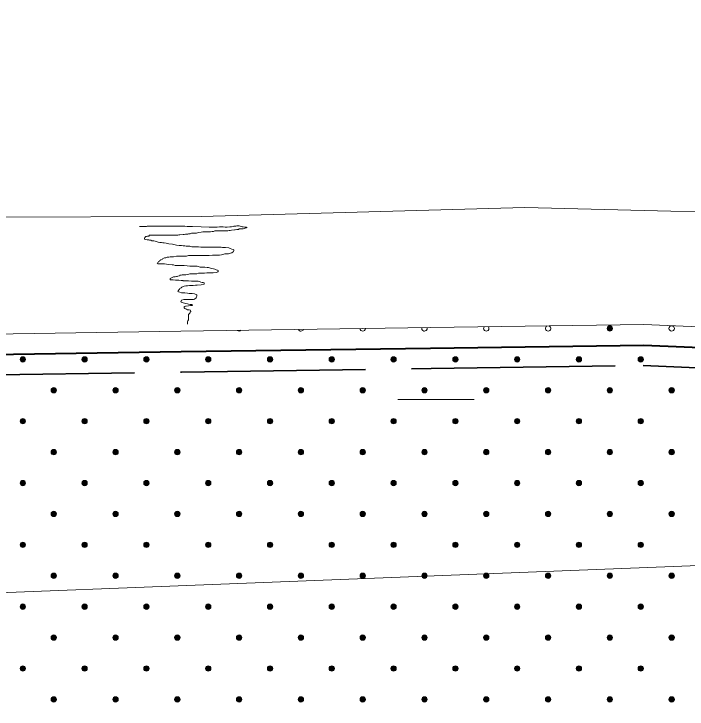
# Model space of a CAD drawing. Extents: x 640121 to 640955, y 6441885 to 6442246.
# Drawn here: x 640363.89 to 640390.24, y 6441951 to 6441978.19 of the extents above; entities that cross this region are included whole.
import ezdxf

# ---------------------------------------------------------------- set-up
doc = ezdxf.new("R2010")
doc.units = 0
doc.header["$LTSCALE"] = 1.2
doc.linetypes.add('LONG_DASHED', pattern=[7.5, 6, -1.5])
for name, color, linetype, lineweight in [('31', 7, 'Continuous', 13), ('34', 7, 'Continuous', 25), ('35', 7, 'Continuous', 35), ('40', 7, 'Continuous', 13), ('45', 7, 'Continuous', 13), ('47', 7, 'Continuous', 13)]:
    doc.layers.add(name, color=color, linetype=linetype, lineweight=lineweight)

msp = doc.modelspace()

# ---------------------------------------------------------------- hatches: boundary and pattern name
at = {"layer": '45'}
for points in [[(640387.289, 6441965.962, 1), (640387.14, 6441965.814, 1)], [(640364.315, 6441964.753, 1), (640364.166, 6441964.605, 1)], [(640366.733, 6441964.753, 1), (640366.585, 6441964.605, 1)], [(640369.151, 6441964.753, 1), (640369.003, 6441964.605, 1)], [(640371.57, 6441964.753, 1), (640371.421, 6441964.605, 1)], [(640373.988, 6441964.753, 1), (640373.839, 6441964.605, 1)], [(640376.406, 6441964.753, 1), (640376.258, 6441964.605, 1)], [(640378.825, 6441964.753, 1), (640378.676, 6441964.605, 1)], [(640381.243, 6441964.753, 1), (640381.094, 6441964.605, 1)], [(640383.661, 6441964.753, 1), (640383.513, 6441964.605, 1)], [(640386.079, 6441964.753, 1), (640385.931, 6441964.605, 1)], [(640388.498, 6441964.753, 1), (640388.349, 6441964.605, 1)], [(640365.524, 6441963.544, 1), (640365.375, 6441963.396, 1)], [(640367.942, 6441963.544, 1), (640367.794, 6441963.396, 1)], [(640370.36, 6441963.544, 1), (640370.212, 6441963.396, 1)], [(640372.779, 6441963.544, 1), (640372.63, 6441963.396, 1)], [(640375.197, 6441963.544, 1), (640375.049, 6441963.396, 1)], [(640377.615, 6441963.544, 1), (640377.467, 6441963.396, 1)], [(640380.034, 6441963.544, 1), (640379.885, 6441963.396, 1)], [(640382.452, 6441963.544, 1), (640382.304, 6441963.396, 1)], [(640384.87, 6441963.544, 1), (640384.722, 6441963.396, 1)], [(640387.289, 6441963.544, 1), (640387.14, 6441963.396, 1)], [(640389.707, 6441963.544, 1), (640389.558, 6441963.396, 1)], [(640364.315, 6441962.335, 1), (640364.166, 6441962.186, 1)], [(640366.733, 6441962.335, 1), (640366.585, 6441962.186, 1)], [(640369.151, 6441962.335, 1), (640369.003, 6441962.186, 1)], [(640371.57, 6441962.335, 1), (640371.421, 6441962.186, 1)], [(640373.988, 6441962.335, 1), (640373.839, 6441962.186, 1)], [(640376.406, 6441962.335, 1), (640376.258, 6441962.186, 1)], [(640378.825, 6441962.335, 1), (640378.676, 6441962.186, 1)], [(640381.243, 6441962.335, 1), (640381.094, 6441962.186, 1)], [(640383.661, 6441962.335, 1), (640383.513, 6441962.186, 1)], [(640386.079, 6441962.335, 1), (640385.931, 6441962.186, 1)], [(640388.498, 6441962.335, 1), (640388.349, 6441962.186, 1)], [(640365.524, 6441961.126, 1), (640365.375, 6441960.977, 1)], [(640367.942, 6441961.126, 1), (640367.794, 6441960.977, 1)], [(640370.36, 6441961.126, 1), (640370.212, 6441960.977, 1)], [(640372.779, 6441961.126, 1), (640372.63, 6441960.977, 1)], [(640375.197, 6441961.126, 1), (640375.049, 6441960.977, 1)], [(640377.615, 6441961.126, 1), (640377.467, 6441960.977, 1)], [(640380.034, 6441961.126, 1), (640379.885, 6441960.977, 1)], [(640382.452, 6441961.126, 1), (640382.304, 6441960.977, 1)], [(640384.87, 6441961.126, 1), (640384.722, 6441960.977, 1)], [(640387.289, 6441961.126, 1), (640387.14, 6441960.977, 1)], [(640389.707, 6441961.126, 1), (640389.558, 6441960.977, 1)], [(640364.315, 6441959.917, 1), (640364.166, 6441959.768, 1)], [(640366.733, 6441959.917, 1), (640366.585, 6441959.768, 1)], [(640369.151, 6441959.917, 1), (640369.003, 6441959.768, 1)], [(640371.57, 6441959.917, 1), (640371.421, 6441959.768, 1)], [(640373.988, 6441959.917, 1), (640373.839, 6441959.768, 1)], [(640376.406, 6441959.917, 1), (640376.258, 6441959.768, 1)], [(640378.825, 6441959.917, 1), (640378.676, 6441959.768, 1)], [(640381.243, 6441959.917, 1), (640381.094, 6441959.768, 1)], [(640383.661, 6441959.917, 1), (640383.513, 6441959.768, 1)], [(640386.079, 6441959.917, 1), (640385.931, 6441959.768, 1)], [(640388.498, 6441959.917, 1), (640388.349, 6441959.768, 1)], [(640365.524, 6441958.707, 1), (640365.375, 6441958.559, 1)], [(640367.942, 6441958.707, 1), (640367.794, 6441958.559, 1)], [(640370.36, 6441958.707, 1), (640370.212, 6441958.559, 1)], [(640372.779, 6441958.707, 1), (640372.63, 6441958.559, 1)], [(640375.197, 6441958.707, 1), (640375.049, 6441958.559, 1)], [(640377.615, 6441958.707, 1), (640377.467, 6441958.559, 1)], [(640380.034, 6441958.707, 1), (640379.885, 6441958.559, 1)], [(640382.452, 6441958.707, 1), (640382.304, 6441958.559, 1)], [(640384.87, 6441958.707, 1), (640384.722, 6441958.559, 1)], [(640387.289, 6441958.707, 1), (640387.14, 6441958.559, 1)], [(640389.707, 6441958.707, 1), (640389.558, 6441958.559, 1)], [(640364.315, 6441957.498, 1), (640364.166, 6441957.35, 1)], [(640366.733, 6441957.498, 1), (640366.585, 6441957.35, 1)], [(640369.151, 6441957.498, 1), (640369.003, 6441957.35, 1)], [(640371.57, 6441957.498, 1), (640371.421, 6441957.35, 1)], [(640373.988, 6441957.498, 1), (640373.839, 6441957.35, 1)], [(640376.406, 6441957.498, 1), (640376.258, 6441957.35, 1)], [(640378.825, 6441957.498, 1), (640378.676, 6441957.35, 1)], [(640381.243, 6441957.498, 1), (640381.094, 6441957.35, 1)], [(640383.661, 6441957.498, 1), (640383.513, 6441957.35, 1)], [(640386.079, 6441957.498, 1), (640385.931, 6441957.35, 1)], [(640388.498, 6441957.498, 1), (640388.349, 6441957.35, 1)], [(640365.524, 6441956.289, 1), (640365.375, 6441956.141, 1)], [(640367.942, 6441956.289, 1), (640367.794, 6441956.141, 1)], [(640370.36, 6441956.289, 1), (640370.212, 6441956.141, 1)], [(640372.779, 6441956.289, 1), (640372.63, 6441956.141, 1)], [(640375.197, 6441956.289, 1), (640375.049, 6441956.141, 1)], [(640377.615, 6441956.289, 1), (640377.467, 6441956.141, 1)], [(640380.034, 6441956.289, 1), (640379.885, 6441956.141, 1)], [(640382.452, 6441956.289, 1), (640382.304, 6441956.141, 1)], [(640384.87, 6441956.289, 1), (640384.722, 6441956.141, 1)], [(640387.289, 6441956.289, 1), (640387.14, 6441956.141, 1)], [(640389.707, 6441956.289, 1), (640389.558, 6441956.141, 1)], [(640364.315, 6441955.08, 1), (640364.166, 6441954.931, 1)], [(640366.733, 6441955.08, 1), (640366.585, 6441954.931, 1)], [(640369.151, 6441955.08, 1), (640369.003, 6441954.931, 1)], [(640371.57, 6441955.08, 1), (640371.421, 6441954.931, 1)], [(640373.988, 6441955.08, 1), (640373.839, 6441954.931, 1)], [(640376.406, 6441955.08, 1), (640376.258, 6441954.931, 1)], [(640378.825, 6441955.08, 1), (640378.676, 6441954.931, 1)], [(640381.243, 6441955.08, 1), (640381.094, 6441954.931, 1)], [(640383.661, 6441955.08, 1), (640383.513, 6441954.931, 1)], [(640386.079, 6441955.08, 1), (640385.931, 6441954.931, 1)], [(640388.498, 6441955.08, 1), (640388.349, 6441954.931, 1)], [(640365.524, 6441953.871, 1), (640365.375, 6441953.722, 1)], [(640367.942, 6441953.871, 1), (640367.794, 6441953.722, 1)], [(640370.36, 6441953.871, 1), (640370.212, 6441953.722, 1)], [(640372.779, 6441953.871, 1), (640372.63, 6441953.722, 1)], [(640375.197, 6441953.871, 1), (640375.049, 6441953.722, 1)], [(640377.615, 6441953.871, 1), (640377.467, 6441953.722, 1)], [(640380.034, 6441953.871, 1), (640379.885, 6441953.722, 1)], [(640382.452, 6441953.871, 1), (640382.304, 6441953.722, 1)], [(640384.87, 6441953.871, 1), (640384.722, 6441953.722, 1)], [(640387.289, 6441953.871, 1), (640387.14, 6441953.722, 1)], [(640389.707, 6441953.871, 1), (640389.558, 6441953.722, 1)], [(640364.315, 6441952.662, 1), (640364.166, 6441952.513, 1)], [(640366.733, 6441952.662, 1), (640366.585, 6441952.513, 1)], [(640369.151, 6441952.662, 1), (640369.003, 6441952.513, 1)], [(640371.57, 6441952.662, 1), (640371.421, 6441952.513, 1)], [(640373.988, 6441952.662, 1), (640373.839, 6441952.513, 1)], [(640376.406, 6441952.662, 1), (640376.258, 6441952.513, 1)], [(640378.825, 6441952.662, 1), (640378.676, 6441952.513, 1)], [(640381.243, 6441952.662, 1), (640381.094, 6441952.513, 1)], [(640383.661, 6441952.662, 1), (640383.513, 6441952.513, 1)], [(640386.079, 6441952.662, 1), (640385.931, 6441952.513, 1)], [(640388.498, 6441952.662, 1), (640388.349, 6441952.513, 1)], [(640365.524, 6441951.452, 1), (640365.375, 6441951.304, 1)], [(640367.942, 6441951.452, 1), (640367.794, 6441951.304, 1)], [(640370.36, 6441951.452, 1), (640370.212, 6441951.304, 1)], [(640372.779, 6441951.452, 1), (640372.63, 6441951.304, 1)], [(640375.197, 6441951.452, 1), (640375.049, 6441951.304, 1)], [(640377.615, 6441951.452, 1), (640377.467, 6441951.304, 1)], [(640380.034, 6441951.452, 1), (640379.885, 6441951.304, 1)], [(640382.452, 6441951.452, 1), (640382.304, 6441951.304, 1)], [(640384.87, 6441951.452, 1), (640384.722, 6441951.304, 1)], [(640387.289, 6441951.452, 1), (640387.14, 6441951.304, 1)], [(640389.707, 6441951.452, 1), (640389.558, 6441951.304, 1)]]:
    msp.add_hatch(color=256, dxfattribs=at).paths.add_polyline_path(points)

# ---------------------------------------------------------------- linework, layer by layer
at = {"layer": '31'}
for points in [[(640362.56, 6441970.24), (640371.22, 6441970.27), (640383.89, 6441970.62), (640396.35, 6441970.31), (640410.44, 6441969.49), (640419.6, 6441969.37), (640426.53, 6441969.49), (640433.13, 6441969.88), (640437.03, 6441970.48), (640439.31, 6441970.83), (640442.09, 6441971.42), (640443.99, 6441971.83), (640446.21, 6441972.35), (640449.45, 6441973.03), (640452.01, 6441973.41), (640453.45, 6441973.74), (640454.73, 6441974.12), (640456.33, 6441974.57), (640458.65, 6441975.37), (640462.53, 6441977.03), (640465.01, 6441978.19)], [(640361.38, 6441965.64), (640370.42, 6441965.78), (640380.19, 6441965.92), (640388.55, 6441966.04), (640400.28, 6441965.55), (640406.66, 6441965.13), (640415.92, 6441965.09), (640430.49, 6441965.45), (640438.21, 6441966.32), (640444.3, 6441967.3), (640452.07, 6441968.5), (640455.05, 6441969.42), (640459.27, 6441971.07), (640461.77, 6441972.01), (640465.01, 6441973.57)]]:
    msp.add_lwpolyline(points, dxfattribs=at)
at = {"layer": '34', "lineweight": 13}
msp.add_lwpolyline([(640160.01, 6441951.16), (640175.15, 6441951.4), (640211.9, 6441953.4), (640235.85, 6441954.52), (640281.21, 6441954.51), (640334.24, 6441954.41), (640399.04, 6441956.94), (640444.67, 6441958.31), (640465.01, 6441958.56)], dxfattribs=at)
at = {"layer": '35', "lineweight": 40}
msp.add_lwpolyline([(640361.4, 6441964.84), (640370.44, 6441964.98), (640380.2, 6441965.12), (640388.54, 6441965.24), (640400.23, 6441964.75), (640406.63, 6441964.33), (640415.93, 6441964.29), (640430.55, 6441964.65), (640438.32, 6441965.52), (640444.43, 6441966.51), (640451.21, 6441967.55)], dxfattribs=at)
at = {"layer": '35', "linetype": 'LONG_DASHED'}
msp.add_lwpolyline([(640361.41, 6441964.04), (640370.45, 6441964.18), (640380.22, 6441964.32), (640388.52, 6441964.44), (640400.19, 6441963.95), (640406.61, 6441963.53), (640415.93, 6441963.49), (640430.6, 6441963.85), (640438.43, 6441964.73), (640444.55, 6441965.72), (640450.41, 6441966.62), (640450.41, 6441934.96)], dxfattribs=at)
at = {"layer": '40'}
for points in [[(640368.81, 6441969.88), (640368.87, 6441969.88), (640368.98, 6441969.88), (640369.08, 6441969.88), (640369.11, 6441969.89), (640369.22, 6441969.89), (640369.37, 6441969.89), (640369.7, 6441969.89), (640369.88, 6441969.89), (640369.91, 6441969.89), (640369.95, 6441969.89), (640370.02, 6441969.89), (640370.1, 6441969.89), (640370.21, 6441969.89), (640370.3, 6441969.89), (640370.36, 6441969.89), (640370.44, 6441969.89), (640370.51, 6441969.89), (640370.58, 6441969.89), (640370.67, 6441969.88), (640370.72, 6441969.88), (640370.79, 6441969.88), (640370.88, 6441969.88), (640371.22, 6441969.86), (640371.53, 6441969.85), (640371.63, 6441969.85), (640371.69, 6441969.85), (640371.72, 6441969.85), (640371.77, 6441969.85), (640371.84, 6441969.85), (640371.94, 6441969.86), (640371.99, 6441969.86), (640372.02, 6441969.86), (640372.05, 6441969.86), (640372.08, 6441969.86), (640372.16, 6441969.85), (640372.19, 6441969.85), (640372.24, 6441969.85), (640372.34, 6441969.86), (640372.4, 6441969.86), (640372.47, 6441969.88), (640372.5, 6441969.89), (640372.58, 6441969.89), (640372.61, 6441969.9), (640372.66, 6441969.9), (640372.71, 6441969.9), (640372.74, 6441969.89), (640372.78, 6441969.88), (640372.83, 6441969.86), (640372.86, 6441969.86)], [(640372.86, 6441969.86), (640372.91, 6441969.85), (640372.95, 6441969.85), (640373, 6441969.85), (640373.02, 6441969.83), (640373, 6441969.82), (640373.01, 6441969.83), (640372.97, 6441969.82), (640372.92, 6441969.8), (640372.86, 6441969.79), (640372.83, 6441969.79), (640372.78, 6441969.79), (640372.74, 6441969.78), (640372.71, 6441969.78), (640372.68, 6441969.76), (640372.62, 6441969.76), (640372.55, 6441969.74), (640372.52, 6441969.74), (640372.4, 6441969.73), (640372.35, 6441969.72), (640372.31, 6441969.72), (640372.26, 6441969.71), (640372.22, 6441969.71), (640372.18, 6441969.71), (640372.12, 6441969.7), (640372.08, 6441969.7), (640371.98, 6441969.7), (640371.92, 6441969.7), (640371.84, 6441969.7), (640371.76, 6441969.7), (640371.7, 6441969.68), (640371.65, 6441969.68), (640371.59, 6441969.67), (640371.53, 6441969.67), (640371.36, 6441969.67), (640371.33, 6441969.67), (640371.29, 6441969.66), (640371.22, 6441969.65), (640371.12, 6441969.64), (640371.04, 6441969.62), (640370.98, 6441969.62), (640370.9, 6441969.61), (640370.84, 6441969.61), (640370.79, 6441969.59), (640370.73, 6441969.59), (640370.7, 6441969.58), (640370.67, 6441969.58), (640370.61, 6441969.58), (640370.56, 6441969.56), (640370.52, 6441969.56), (640370.39, 6441969.55), (640370.34, 6441969.55)], [(640370.34, 6441969.55), (640370.31, 6441969.54), (640370.25, 6441969.54), (640370.21, 6441969.53), (640370.18, 6441969.53), (640370.14, 6441969.53), (640370.09, 6441969.53), (640370.04, 6441969.53), (640370, 6441969.53), (640369.92, 6441969.53), (640369.89, 6441969.53), (640369.83, 6441969.54), (640369.79, 6441969.54), (640369.76, 6441969.54), (640369.72, 6441969.54), (640369.67, 6441969.54), (640369.62, 6441969.54), (640369.55, 6441969.54), (640369.52, 6441969.54), (640369.48, 6441969.54), (640369.42, 6441969.54), (640369.38, 6441969.54), (640369.34, 6441969.54), (640369.3, 6441969.54), (640369.25, 6441969.54), (640369.2, 6441969.53), (640369.17, 6441969.5), (640369.12, 6441969.5), (640369.08, 6441969.49), (640369.06, 6441969.48), (640369.04, 6441969.47), (640369.01, 6441969.44), (640369, 6441969.41), (640369.01, 6441969.37), (640369.11, 6441969.36), (640369.17, 6441969.36), (640369.2, 6441969.34), (640369.25, 6441969.34), (640369.29, 6441969.32), (640369.31, 6441969.31), (640369.37, 6441969.31), (640369.42, 6441969.3), (640369.46, 6441969.29), (640369.53, 6441969.26), (640369.6, 6441969.25), (640369.67, 6441969.25), (640369.72, 6441969.24), (640369.77, 6441969.23), (640369.85, 6441969.22), (640369.96, 6441969.2)], [(640369.96, 6441969.2), (640370.1, 6441969.18), (640370.2, 6441969.16), (640370.26, 6441969.14), (640370.36, 6441969.13), (640370.45, 6441969.13), (640370.52, 6441969.12), (640370.58, 6441969.12), (640370.63, 6441969.1), (640370.72, 6441969.1), (640370.78, 6441969.1), (640370.86, 6441969.08), (640370.94, 6441969.08), (640371.02, 6441969.08), (640371.11, 6441969.08), (640371.2, 6441969.07), (640371.26, 6441969.07), (640371.29, 6441969.07), (640371.36, 6441969.07), (640371.44, 6441969.07), (640371.52, 6441969.07), (640371.62, 6441969.07), (640371.7, 6441969.07), (640371.76, 6441969.07), (640371.84, 6441969.07), (640371.88, 6441969.07), (640371.94, 6441969.07), (640372, 6441969.07), (640372.06, 6441969.06), (640372.12, 6441969.06), (640372.17, 6441969.05), (640372.3, 6441969.04), (640372.36, 6441969.01), (640372.42, 6441968.99), (640372.47, 6441968.98), (640372.5, 6441968.96), (640372.5, 6441968.93), (640372.49, 6441968.89), (640372.47, 6441968.88), (640372.44, 6441968.87), (640372.42, 6441968.84), (640372.37, 6441968.83), (640372.29, 6441968.81), (640372.14, 6441968.8), (640372.01, 6441968.77), (640371.94, 6441968.76), (640371.84, 6441968.76), (640371.76, 6441968.75), (640371.66, 6441968.75), (640371.53, 6441968.74), (640371.34, 6441968.74), (640371.17, 6441968.74)], [(640371.17, 6441968.74), (640371.09, 6441968.74), (640371.02, 6441968.74), (640370.93, 6441968.74), (640370.87, 6441968.74), (640370.81, 6441968.74), (640370.73, 6441968.74), (640370.64, 6441968.72), (640370.46, 6441968.72), (640370.38, 6441968.72), (640370.33, 6441968.71), (640370.25, 6441968.71), (640370.13, 6441968.69), (640370, 6441968.69), (640369.95, 6441968.68), (640369.89, 6441968.68), (640369.86, 6441968.66), (640369.83, 6441968.65), (640369.79, 6441968.65), (640369.76, 6441968.64), (640369.72, 6441968.63), (640369.7, 6441968.6), (640369.64, 6441968.57), (640369.6, 6441968.54), (640369.59, 6441968.52), (640369.55, 6441968.51), (640369.54, 6441968.48), (640369.52, 6441968.46), (640369.5, 6441968.44), (640369.53, 6441968.42), (640369.56, 6441968.42), (640369.62, 6441968.42), (640369.67, 6441968.42), (640369.78, 6441968.41), (640369.86, 6441968.4), (640369.96, 6441968.39), (640370.08, 6441968.38), (640370.14, 6441968.38), (640370.2, 6441968.35), (640370.26, 6441968.35), (640370.43, 6441968.35), (640370.56, 6441968.35), (640370.67, 6441968.34), (640370.78, 6441968.33), (640370.92, 6441968.32), (640371.06, 6441968.32), (640371.18, 6441968.28), (640371.27, 6441968.28), (640371.36, 6441968.28), (640371.45, 6441968.27)], [(640371.45, 6441968.27), (640371.5, 6441968.27), (640371.54, 6441968.26), (640371.63, 6441968.23), (640371.7, 6441968.22), (640371.75, 6441968.2), (640371.8, 6441968.18), (640371.86, 6441968.17), (640371.88, 6441968.16), (640371.89, 6441968.11), (640371.87, 6441968.1), (640371.84, 6441968.09), (640371.81, 6441968.08), (640371.69, 6441968.06), (640371.63, 6441968.06), (640371.59, 6441968.06), (640371.52, 6441968.06), (640371.44, 6441968.06), (640371.35, 6441968.05), (640371.3, 6441968.05), (640371.26, 6441968.05), (640371.12, 6441968.05), (640371.05, 6441968.03), (640371.02, 6441968.03), (640370.96, 6441968.03), (640370.92, 6441968.02), (640370.86, 6441968.02), (640370.78, 6441968.02), (640370.7, 6441968), (640370.62, 6441967.99), (640370.56, 6441967.98), (640370.52, 6441967.98), (640370.48, 6441967.98), (640370.44, 6441967.97), (640370.38, 6441967.97), (640370.37, 6441967.94), (640370.31, 6441967.93), (640370.28, 6441967.92), (640370.25, 6441967.92), (640370.2, 6441967.91), (640370.14, 6441967.9), (640370.08, 6441967.88), (640370.03, 6441967.86), (640370.01, 6441967.84), (640370.01, 6441967.79), (640370.04, 6441967.79), (640370.12, 6441967.79), (640370.21, 6441967.78), (640370.3, 6441967.78), (640370.34, 6441967.78), (640370.44, 6441967.76), (640370.5, 6441967.76)], [(640370.5, 6441967.76), (640370.52, 6441967.75), (640370.56, 6441967.75), (640370.62, 6441967.75), (640370.69, 6441967.75), (640370.73, 6441967.75), (640370.84, 6441967.74), (640370.92, 6441967.74), (640370.96, 6441967.74), (640371, 6441967.74), (640371.04, 6441967.74), (640371.1, 6441967.74), (640371.16, 6441967.73), (640371.21, 6441967.7), (640371.26, 6441967.69), (640371.3, 6441967.68), (640371.34, 6441967.67), (640371.34, 6441967.62), (640371.22, 6441967.6), (640371.06, 6441967.58), (640371, 6441967.58), (640370.9, 6441967.57), (640370.84, 6441967.57), (640370.76, 6441967.57), (640370.69, 6441967.56), (640370.62, 6441967.56), (640370.55, 6441967.54), (640370.46, 6441967.5), (640370.44, 6441967.48), (640370.39, 6441967.45), (640370.37, 6441967.43), (640370.34, 6441967.4), (640370.33, 6441967.37), (640370.31, 6441967.33), (640370.33, 6441967.32), (640370.38, 6441967.31), (640370.45, 6441967.28), (640370.58, 6441967.28), (640370.69, 6441967.27), (640370.75, 6441967.26), (640370.8, 6441967.25), (640370.87, 6441967.25), (640370.96, 6441967.24), (640371.05, 6441967.2), (640371.05, 6441967.15), (640371.04, 6441967.12), (640371.03, 6441967.09), (640370.96, 6441967.03), (640370.92, 6441967.02), (640370.86, 6441967.02), (640370.78, 6441967.02), (640370.69, 6441967.02), (640370.62, 6441967.02), (640370.54, 6441967.02), (640370.45, 6441967), (640370.44, 6441966.96), (640370.43, 6441966.94), (640370.44, 6441966.91), (640370.48, 6441966.9), (640370.6, 6441966.86), (640370.68, 6441966.85), (640370.73, 6441966.84), (640370.79, 6441966.83), (640370.85, 6441966.82), (640370.88, 6441966.79), (640370.86, 6441966.78), (640370.8, 6441966.78), (640370.73, 6441966.77), (640370.63, 6441966.76), (640370.6, 6441966.76), (640370.56, 6441966.74), (640370.56, 6441966.7), (640370.58, 6441966.67), (640370.61, 6441966.66), (640370.64, 6441966.64), (640370.69, 6441966.62), (640370.75, 6441966.61), (640370.8, 6441966.6), (640370.81, 6441966.55), (640370.79, 6441966.53), (640370.78, 6441966.49), (640370.75, 6441966.46), (640370.73, 6441966.43), (640370.73, 6441966.38), (640370.73, 6441966.34), (640370.73, 6441966.3), (640370.72, 6441966.26), (640370.72, 6441966.22), (640370.7, 6441966.19), (640370.69, 6441966.14), (640370.68, 6441966.11), (640370.68, 6441966.06), (640370.68, 6441966.05), (640370.68, 6441966.08)]]:
    msp.add_lwpolyline(points, dxfattribs=at)
at = {"layer": '45'}
for centre in [(640387.214, 6441965.888), (640364.24, 6441964.679), (640366.659, 6441964.679), (640369.077, 6441964.679), (640371.495, 6441964.679), (640373.914, 6441964.679), (640376.332, 6441964.679), (640378.75, 6441964.679), (640381.169, 6441964.679), (640383.587, 6441964.679), (640386.005, 6441964.679), (640388.424, 6441964.679), (640365.45, 6441963.47), (640367.868, 6441963.47), (640370.286, 6441963.47), (640372.705, 6441963.47), (640375.123, 6441963.47), (640377.541, 6441963.47), (640379.959, 6441963.47), (640382.378, 6441963.47), (640384.796, 6441963.47), (640387.214, 6441963.47), (640389.633, 6441963.47), (640364.24, 6441962.261), (640366.659, 6441962.261), (640369.077, 6441962.261), (640371.495, 6441962.261), (640373.914, 6441962.261), (640376.332, 6441962.261), (640378.75, 6441962.261), (640381.169, 6441962.261), (640383.587, 6441962.261), (640386.005, 6441962.261), (640388.424, 6441962.261), (640365.45, 6441961.051), (640367.868, 6441961.051), (640370.286, 6441961.051), (640372.705, 6441961.051), (640375.123, 6441961.051), (640377.541, 6441961.051), (640379.959, 6441961.051), (640382.378, 6441961.051), (640384.796, 6441961.051), (640387.214, 6441961.051), (640389.633, 6441961.051), (640364.24, 6441959.842), (640366.659, 6441959.842), (640369.077, 6441959.842), (640371.495, 6441959.842), (640373.914, 6441959.842), (640376.332, 6441959.842), (640378.75, 6441959.842), (640381.169, 6441959.842), (640383.587, 6441959.842), (640386.005, 6441959.842), (640388.424, 6441959.842), (640365.45, 6441958.633), (640367.868, 6441958.633), (640370.286, 6441958.633), (640372.705, 6441958.633), (640375.123, 6441958.633), (640377.541, 6441958.633), (640379.959, 6441958.633), (640382.378, 6441958.633), (640384.796, 6441958.633), (640387.214, 6441958.633), (640389.633, 6441958.633), (640364.24, 6441957.424), (640366.659, 6441957.424), (640369.077, 6441957.424), (640371.495, 6441957.424), (640373.914, 6441957.424), (640376.332, 6441957.424), (640378.75, 6441957.424), (640381.169, 6441957.424), (640383.587, 6441957.424), (640386.005, 6441957.424), (640388.424, 6441957.424), (640365.45, 6441956.215), (640367.868, 6441956.215), (640370.286, 6441956.215), (640372.705, 6441956.215), (640375.123, 6441956.215), (640377.541, 6441956.215), (640379.959, 6441956.215), (640382.378, 6441956.215), (640384.796, 6441956.215), (640387.214, 6441956.215), (640389.633, 6441956.215), (640364.24, 6441955.006), (640366.659, 6441955.006), (640369.077, 6441955.006), (640371.495, 6441955.006), (640373.914, 6441955.006), (640376.332, 6441955.006), (640378.75, 6441955.006), (640381.169, 6441955.006), (640383.587, 6441955.006), (640386.005, 6441955.006), (640388.424, 6441955.006), (640365.45, 6441953.797), (640367.868, 6441953.797), (640370.286, 6441953.797), (640372.705, 6441953.797), (640375.123, 6441953.797), (640377.541, 6441953.797), (640379.959, 6441953.797), (640382.378, 6441953.797), (640384.796, 6441953.797), (640387.214, 6441953.797), (640389.633, 6441953.797), (640364.24, 6441952.587), (640366.659, 6441952.587), (640369.077, 6441952.587), (640371.495, 6441952.587), (640373.914, 6441952.587), (640376.332, 6441952.587), (640378.75, 6441952.587), (640381.169, 6441952.587), (640383.587, 6441952.587), (640386.005, 6441952.587), (640388.424, 6441952.587), (640365.45, 6441951.378), (640367.868, 6441951.378), (640370.286, 6441951.378), (640372.705, 6441951.378), (640375.123, 6441951.378), (640377.541, 6441951.378), (640379.959, 6441951.378), (640382.378, 6441951.378), (640384.796, 6441951.378), (640387.214, 6441951.378), (640389.633, 6441951.378)]:
    msp.add_circle(centre, 0.105, dxfattribs=at)
for centre, start, end in [((640372.705, 6441965.888), 225.8011, 315.839), ((640375.123, 6441965.888), 202.9838, 338.6562), ((640377.541, 6441965.888), 183.5506, 358.0894), ((640379.959, 6441965.888), 164.4418, 17.1983), ((640382.378, 6441965.888), 143.4884, 38.1221), ((640384.796, 6441965.888), 112.3875, 69.2229), ((640389.633, 6441965.888), 90.3183, 84.8977)]:
    msp.add_arc(centre, 0.105, start, end, dxfattribs=at)
at = {"layer": '47'}
msp.add_line((640378.91, 6441963.11), (640381.91, 6441963.11), dxfattribs=at)

doc.saveas('drawing.dxf')
